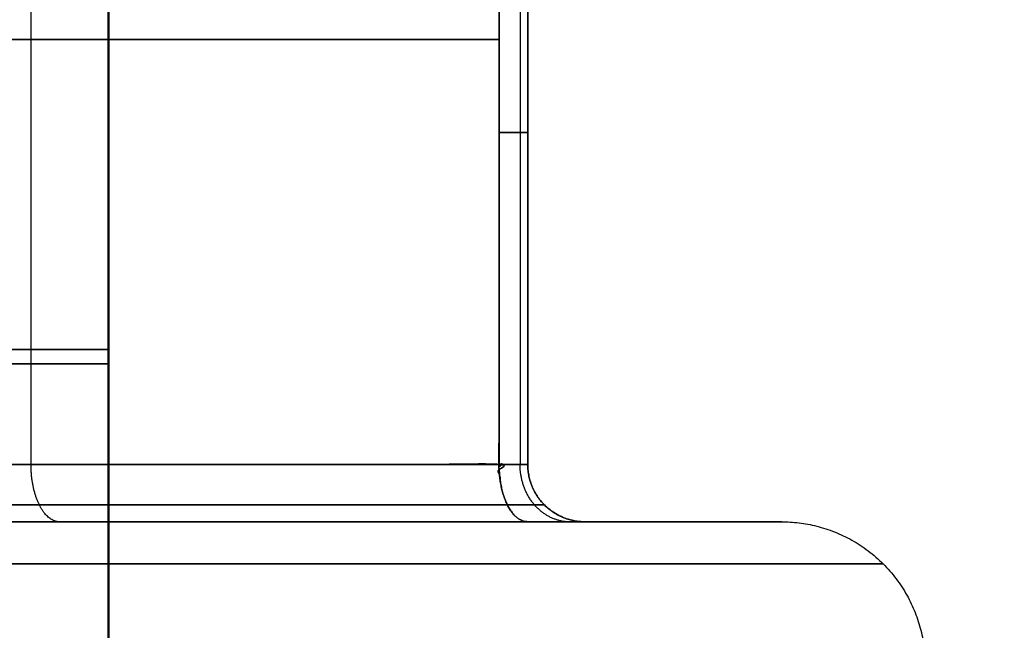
# Model space of a CAD drawing. Header units: millimetres. Extents: x -661 to 720, y -255 to 255.
# Tile 243 of 656: x -363.84 to -360.41, y -197.38 to -195.25. Entities that reach past the tile are written whole.
import ezdxf

# ---------------------------------------------------------------- set-up
doc = ezdxf.new("R2010")
doc.units = ezdxf.units.MM
doc.layers.add('Floreana 120', color=18, linetype='Continuous', true_color=0x000000)

msp = doc.modelspace()

# ---------------------------------------------------------------- linework, layer by layer
at = {"layer": 'Floreana 120', "color": 253, "true_color": 0x97aaae}
for p, q in [((-363.8007, -196.8, 824.5), (-363.8007, -194.0048, 824.5)), ((-363.8007, -196.8, 818.5), (-363.8007, -194.0048, 818.5)), ((-363.8007, -196.8, 1224.5), (-363.8007, -194.0048, 1224.5)), ((-363.8007, -196.8, 1218.5), (-363.8007, -194.0048, 1218.5)), ((-363.8007, -196.8, 424.5), (-363.8007, -194.0048, 424.5)), ((-363.8007, -196.8, 418.5), (-363.8007, -194.0048, 418.5)), ((-362.0686, -196.8, 821.5), (-362.0686, -194.0095, 821.5)), ((-362.0686, -196.8, 1221.5), (-362.0686, -194.0095, 1221.5)), ((-362.0686, -196.8, 421.5), (-362.0686, -194.0095, 421.5)), ((-365.4327, -195.3197, 825.4423), (-362.1686, -195.3197, 823.5577)), ((-362.1686, -195.3197, 819.4423), (-365.4327, -195.3197, 817.5577)), ((-365.4327, -195.3197, 1225.4423), (-362.1686, -195.3197, 1223.5577)), ((-362.1686, -195.3197, 1219.4423), (-365.4327, -195.3197, 1217.5577)), ((-365.4327, -195.3197, 425.4423), (-362.1686, -195.3197, 423.5577)), ((-362.1686, -195.3197, 419.4423), (-365.4327, -195.3197, 417.5577)), ((-362.0686, -195.3228, 819.6155), (-362.0686, -195.3228, 823.3845)), ((-362.0686, -195.3228, 1219.6155), (-362.0686, -195.3228, 1223.3845)), ((-362.0686, -195.3228, 419.6155), (-362.0686, -195.3228, 423.3845)), ((-361.8686, -197, 821.5), (-361.1827, -197, 821.5)), ((-361.8686, -197, 1221.5), (-361.1827, -197, 1221.5)), ((-361.8686, -197, 421.5), (-361.1827, -197, 421.5))]:
    msp.add_line(p, q, dxfattribs=at)
at = {"layer": 'Floreana 120', "color": 250, "true_color": 0x282421}
for points, knots in [([(-652.0296, -251, 10), (-475.5296, -251, 10), (-299.0296, -251, 10), (-294.0296, -251, 10), (-294.0296, -246, 10), (-294.0296, 0, 10), (-294.0296, 246, 10), (-294.0296, 251, 10), (-299.0296, 251, 10), (-475.5296, 251, 10), (-652.0296, 251, 10), (-657.0296, 251, 10), (-657.0296, 246, 10), (-657.0296, 0, 10), (-657.0296, -246, 10), (-657.0296, -251, 10), (-652.0296, -251, 10)], [0, 0, 0, 353, 353, 363, 363, 855, 855, 865, 865, 1218, 1218, 1228, 1228, 1720, 1720, 1730, 1730, 1730]), ([(-294.0296, 246), (-294.0296, 0), (-294.0296, -246), (-294.0296, -251), (-299.0296, -251), (-475.5296, -251), (-652.0296, -251), (-657.0296, -251), (-657.0296, -246), (-657.0296, 0), (-657.0296, 246), (-657.0296, 251), (-652.0296, 251), (-475.5296, 251), (-299.0296, 251), (-294.0296, 251), (-294.0296, 246)], [0, 0, 0, 492, 492, 502, 502, 855, 855, 865, 865, 1357, 1357, 1367, 1367, 1720, 1720, 1730, 1730, 1730])]:
    msp.add_rational_spline(points, [1, 1, 1, 0.707106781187, 1, 1, 1, 0.707106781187, 1, 1, 1, 0.707106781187, 1, 1, 1, 0.707106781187, 1], degree=2, knots=knots, dxfattribs=at)
at = {"layer": 'Floreana 120', "color": 253, "true_color": 0x97aaae}
for points in [[(-363.5296, -193.5, 1221.5), (-363.5296, -196.4, 1221.5), (-363.5296, -199.3, 1221.5)], [(-363.5296, -193.5, 821.5), (-363.5296, -196.4, 821.5), (-363.5296, -199.3, 821.5)], [(-363.5296, -193.5, 421.5), (-363.5296, -196.4, 421.5), (-363.5296, -199.3, 421.5)], [(-363.5327, -194.4, 821.5), (-363.5327, -196.45, 821.5), (-363.5327, -198.5, 821.5)], [(-363.5327, -194.4, 1221.5), (-363.5327, -196.45, 1221.5), (-363.5327, -198.5, 1221.5)], [(-363.5327, -194.4, 421.5), (-363.5327, -196.45, 421.5), (-363.5327, -198.5, 421.5)], [(-362.0954, -194.5314, 823.4845), (-362.0954, -195.6657, 823.4845), (-362.0954, -196.8, 823.4845)], [(-362.0954, -194.5314, 819.5155), (-362.0954, -195.6657, 819.5155), (-362.0954, -196.8, 819.5155)], [(-362.0954, -194.5314, 1223.4845), (-362.0954, -195.6657, 1223.4845), (-362.0954, -196.8, 1223.4845)], [(-362.0954, -194.5314, 1219.5155), (-362.0954, -195.6657, 1219.5155), (-362.0954, -196.8, 1219.5155)], [(-362.0954, -194.5314, 423.4845), (-362.0954, -195.6657, 423.4845), (-362.0954, -196.8, 423.4845)], [(-362.0954, -194.5314, 419.5155), (-362.0954, -195.6657, 419.5155), (-362.0954, -196.8, 419.5155)], [(-362.1393, -196.9414, 819.3915), (-363.7714, -196.9414, 818.4493), (-365.4034, -196.9414, 817.507)], [(-365.4034, -196.9414, 825.493), (-363.7714, -196.9414, 824.5507), (-362.1393, -196.9414, 823.6085)], [(-362.1393, -196.9414, 1219.3915), (-363.7714, -196.9414, 1218.4493), (-365.4034, -196.9414, 1217.507)], [(-365.4034, -196.9414, 1225.493), (-363.7714, -196.9414, 1224.5507), (-362.1393, -196.9414, 1223.6085)], [(-362.1393, -196.9414, 419.3915), (-363.7714, -196.9414, 418.4493), (-365.4034, -196.9414, 417.507)], [(-365.4034, -196.9414, 425.493), (-363.7714, -196.9414, 424.5507), (-362.1393, -196.9414, 423.6085)], [(-362.01, -196.9414, 823.3845), (-362.01, -196.9414, 821.5), (-362.01, -196.9414, 819.6155)], [(-362.01, -196.9414, 1223.3845), (-362.01, -196.9414, 1221.5), (-362.01, -196.9414, 1219.6155)], [(-362.01, -196.9414, 423.3845), (-362.01, -196.9414, 421.5), (-362.01, -196.9414, 419.6155)]]:
    msp.add_open_spline(points, degree=2, dxfattribs=at)
at = {"layer": 'Floreana 120', "color": 253, "true_color": 0x97aaae, "extrusion": (-0.5, 0, -0.866025)}
for points in [[(-362.1686, -194.5002, 823.5577), (-363.1612, -193.8399, 824.1308), (-364.4396, -193.8395, 824.8689), (-365.4327, -194.5002, 825.4423), (-365.4327, -195.2668, 825.4423), (-365.4327, -196.0334, 825.4423), (-365.4327, -196.8, 825.4423), (-364.3447, -196.8, 824.8141), (-363.2567, -196.8, 824.1859), (-362.1686, -196.8, 823.5577), (-362.1686, -196.0334, 823.5577), (-362.1686, -195.2668, 823.5577), (-362.1686, -194.5002, 823.5577)], [(-362.1686, -194.5002, 1223.5577), (-363.1612, -193.8399, 1224.1308), (-364.4396, -193.8395, 1224.8689), (-365.4327, -194.5002, 1225.4423), (-365.4327, -195.2668, 1225.4423), (-365.4327, -196.0334, 1225.4423), (-365.4327, -196.8, 1225.4423), (-364.3447, -196.8, 1224.8141), (-363.2567, -196.8, 1224.1859), (-362.1686, -196.8, 1223.5577), (-362.1686, -196.0334, 1223.5577), (-362.1686, -195.2668, 1223.5577), (-362.1686, -194.5002, 1223.5577)], [(-362.1686, -194.5002, 423.5577), (-363.1612, -193.8399, 424.1308), (-364.4396, -193.8395, 424.8689), (-365.4327, -194.5002, 425.4423), (-365.4327, -195.2668, 425.4423), (-365.4327, -196.0334, 425.4423), (-365.4327, -196.8, 425.4423), (-364.3447, -196.8, 424.8141), (-363.2567, -196.8, 424.1859), (-362.1686, -196.8, 423.5577), (-362.1686, -196.0334, 423.5577), (-362.1686, -195.2668, 423.5577), (-362.1686, -194.5002, 423.5577)]]:
    msp.add_open_spline(points, degree=3, knots=[0, 0, 0, 0, 4.122435, 4.122435, 4.122435, 6.422197, 6.422197, 6.422197, 10.191257, 10.191257, 10.191257, 12.49102, 12.49102, 12.49102, 12.49102], dxfattribs=at)
at = {"layer": 'Floreana 120', "color": 253, "true_color": 0x97aaae, "extrusion": (0.5, 0, -0.866025)}
for points in [[(-365.4327, -194.5002, 817.5577), (-364.4402, -193.8399, 818.1308), (-363.1618, -193.8395, 818.8689), (-362.1686, -194.5002, 819.4423), (-362.1686, -195.2668, 819.4423), (-362.1686, -196.0334, 819.4423), (-362.1686, -196.8, 819.4423), (-363.2567, -196.8, 818.8141), (-364.3447, -196.8, 818.1859), (-365.4327, -196.8, 817.5577), (-365.4327, -196.0334, 817.5577), (-365.4327, -195.2668, 817.5577), (-365.4327, -194.5002, 817.5577)], [(-365.4327, -194.5002, 1217.5577), (-364.4402, -193.8399, 1218.1308), (-363.1618, -193.8395, 1218.8689), (-362.1686, -194.5002, 1219.4423), (-362.1686, -195.2668, 1219.4423), (-362.1686, -196.0334, 1219.4423), (-362.1686, -196.8, 1219.4423), (-363.2567, -196.8, 1218.8141), (-364.3447, -196.8, 1218.1859), (-365.4327, -196.8, 1217.5577), (-365.4327, -196.0334, 1217.5577), (-365.4327, -195.2668, 1217.5577), (-365.4327, -194.5002, 1217.5577)], [(-365.4327, -194.5002, 417.5577), (-364.4402, -193.8399, 418.1308), (-363.1618, -193.8395, 418.8689), (-362.1686, -194.5002, 419.4423), (-362.1686, -195.2668, 419.4423), (-362.1686, -196.0334, 419.4423), (-362.1686, -196.8, 419.4423), (-363.2567, -196.8, 418.8141), (-364.3447, -196.8, 418.1859), (-365.4327, -196.8, 417.5577), (-365.4327, -196.0334, 417.5577), (-365.4327, -195.2668, 417.5577), (-365.4327, -194.5002, 417.5577)]]:
    msp.add_open_spline(points, degree=3, knots=[0, 0, 0, 0, 4.122435, 4.122435, 4.122435, 6.422197, 6.422197, 6.422197, 10.191257, 10.191257, 10.191257, 12.49102, 12.49102, 12.49102, 12.49102], dxfattribs=at)
at = {"layer": 'Floreana 120', "color": 253, "true_color": 0x97aaae, "extrusion": (1, 0, 0)}
for points in [[(-362.0686, -194.5002, 819.6155), (-362.0686, -193.8456, 820.7516), (-362.0686, -193.8461, 822.2493), (-362.0686, -194.5002, 823.3845), (-362.0686, -195.2668, 823.3845), (-362.0686, -196.0334, 823.3845), (-362.0686, -196.8, 823.3845), (-362.0686, -196.8, 822.1282), (-362.0686, -196.8, 820.8718), (-362.0686, -196.8, 819.6155), (-362.0686, -196.0334, 819.6155), (-362.0686, -195.2668, 819.6155), (-362.0686, -194.5002, 819.6155)], [(-362.0686, -194.5002, 1219.6155), (-362.0686, -193.8456, 1220.7516), (-362.0686, -193.8461, 1222.2493), (-362.0686, -194.5002, 1223.3845), (-362.0686, -195.2668, 1223.3845), (-362.0686, -196.0334, 1223.3845), (-362.0686, -196.8, 1223.3845), (-362.0686, -196.8, 1222.1282), (-362.0686, -196.8, 1220.8718), (-362.0686, -196.8, 1219.6155), (-362.0686, -196.0334, 1219.6155), (-362.0686, -195.2668, 1219.6155), (-362.0686, -194.5002, 1219.6155)], [(-362.0686, -194.5002, 419.6155), (-362.0686, -193.8456, 420.7516), (-362.0686, -193.8461, 422.2493), (-362.0686, -194.5002, 423.3845), (-362.0686, -195.2668, 423.3845), (-362.0686, -196.0334, 423.3845), (-362.0686, -196.8, 423.3845), (-362.0686, -196.8, 422.1282), (-362.0686, -196.8, 420.8718), (-362.0686, -196.8, 419.6155), (-362.0686, -196.0334, 419.6155), (-362.0686, -195.2668, 419.6155), (-362.0686, -194.5002, 419.6155)]]:
    msp.add_open_spline(points, degree=3, knots=[0, 0, 0, 0, 4.119124, 4.119124, 4.119124, 6.418886, 6.418886, 6.418886, 10.187946, 10.187946, 10.187946, 12.487708, 12.487708, 12.487708, 12.487708], dxfattribs=at)
at = {"layer": 'Floreana 120', "color": 253, "true_color": 0x97aaae}
for points, weights, degree, knots in [([(-362.0686, -196.8, 823.3845), (-362.0686, -196.0334, 823.3845), (-362.0686, -195.2668, 823.3845), (-362.0686, -194.5002, 823.3845), (-362.0686, -194.5088, 823.3995), (-362.0703, -194.5163, 823.4153), (-362.0742, -194.5218, 823.4312), (-362.078, -194.5272, 823.4473), (-362.0842, -194.5307, 823.464), (-362.0925, -194.5313, 823.4793), (-362.0999, -194.5318, 823.493), (-362.109, -194.5302, 823.506), (-362.119, -194.5266, 823.5173), (-362.1286, -194.5232, 823.5281), (-362.1392, -194.5181, 823.5376), (-362.15, -194.5118, 823.5456), (-362.1561, -194.5083, 823.5501), (-362.1624, -194.5044, 823.5541), (-362.1686, -194.5002, 823.5577), (-362.1686, -195.2668, 823.5577), (-362.1686, -196.0334, 823.5577), (-362.1686, -196.8, 823.5577), (-362.1052, -196.8, 823.5211), (-362.0686, -196.8, 823.4577), (-362.0686, -196.8, 823.3845)], [1, 1, 1, 1, 1, 1, 1, 1, 1, 1, 1, 1, 1, 1, 1, 1, 1, 1, 1, 1, 1, 1, 0.910683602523, 0.910683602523, 1], 3, [0, 0, 0, 0, 2.299762, 2.299762, 2.299762, 2.351864, 2.351864, 2.351864, 2.404828, 2.404828, 2.404828, 2.451848, 2.451848, 2.451848, 2.496679, 2.496679, 2.496679, 2.521744, 2.521744, 2.521744, 4.821506, 4.821506, 4.821506, 5.041121, 5.041121, 5.041121, 5.041121]), ([(-362.0686, -196.8, 1223.3845), (-362.0686, -196.0334, 1223.3845), (-362.0686, -195.2668, 1223.3845), (-362.0686, -194.5002, 1223.3845), (-362.0686, -194.5088, 1223.3995), (-362.0703, -194.5163, 1223.4153), (-362.0742, -194.5218, 1223.4312), (-362.078, -194.5272, 1223.4473), (-362.0842, -194.5307, 1223.464), (-362.0925, -194.5313, 1223.4793), (-362.0999, -194.5318, 1223.493), (-362.109, -194.5302, 1223.506), (-362.119, -194.5266, 1223.5173), (-362.1286, -194.5232, 1223.5281), (-362.1392, -194.5181, 1223.5376), (-362.15, -194.5118, 1223.5456), (-362.1561, -194.5083, 1223.5501), (-362.1624, -194.5044, 1223.5541), (-362.1686, -194.5002, 1223.5577), (-362.1686, -195.2668, 1223.5577), (-362.1686, -196.0334, 1223.5577), (-362.1686, -196.8, 1223.5577), (-362.1052, -196.8, 1223.5211), (-362.0686, -196.8, 1223.4577), (-362.0686, -196.8, 1223.3845)], [1, 1, 1, 1, 1, 1, 1, 1, 1, 1, 1, 1, 1, 1, 1, 1, 1, 1, 1, 1, 1, 1, 0.910683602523, 0.910683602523, 1], 3, [0, 0, 0, 0, 2.299762, 2.299762, 2.299762, 2.351864, 2.351864, 2.351864, 2.404828, 2.404828, 2.404828, 2.451848, 2.451848, 2.451848, 2.496679, 2.496679, 2.496679, 2.521744, 2.521744, 2.521744, 4.821506, 4.821506, 4.821506, 5.041121, 5.041121, 5.041121, 5.041121]), ([(-362.0686, -196.8, 423.3845), (-362.0686, -196.0334, 423.3845), (-362.0686, -195.2668, 423.3845), (-362.0686, -194.5002, 423.3845), (-362.0686, -194.5088, 423.3995), (-362.0703, -194.5163, 423.4153), (-362.0742, -194.5218, 423.4312), (-362.078, -194.5272, 423.4473), (-362.0842, -194.5307, 423.464), (-362.0925, -194.5313, 423.4793), (-362.0999, -194.5318, 423.493), (-362.109, -194.5302, 423.506), (-362.119, -194.5266, 423.5173), (-362.1286, -194.5232, 423.5281), (-362.1392, -194.5181, 423.5376), (-362.15, -194.5118, 423.5456), (-362.1561, -194.5083, 423.5501), (-362.1624, -194.5044, 423.5541), (-362.1686, -194.5002, 423.5577), (-362.1686, -195.2668, 423.5577), (-362.1686, -196.0334, 423.5577), (-362.1686, -196.8, 423.5577), (-362.1052, -196.8, 423.5211), (-362.0686, -196.8, 423.4577), (-362.0686, -196.8, 423.3845)], [1, 1, 1, 1, 1, 1, 1, 1, 1, 1, 1, 1, 1, 1, 1, 1, 1, 1, 1, 1, 1, 1, 0.910683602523, 0.910683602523, 1], 3, [0, 0, 0, 0, 2.299762, 2.299762, 2.299762, 2.351864, 2.351864, 2.351864, 2.404828, 2.404828, 2.404828, 2.451848, 2.451848, 2.451848, 2.496679, 2.496679, 2.496679, 2.521744, 2.521744, 2.521744, 4.821506, 4.821506, 4.821506, 5.041121, 5.041121, 5.041121, 5.041121]), ([(-362.1686, -196.8, 819.4423), (-362.1686, -196.0334, 819.4423), (-362.1686, -195.2668, 819.4423), (-362.1686, -194.5002, 819.4423), (-362.1557, -194.5088, 819.4497), (-362.1428, -194.5163, 819.4591), (-362.131, -194.5217, 819.4704), (-362.1189, -194.5272, 819.4818), (-362.1077, -194.5307, 819.4955), (-362.0985, -194.5313, 819.5103), (-362.0903, -194.5318, 819.5235), (-362.0836, -194.5302, 819.5379), (-362.0789, -194.5266, 819.5523), (-362.0743, -194.5232, 819.566), (-362.0713, -194.5181, 819.5799), (-362.0699, -194.5118, 819.5933), (-362.069, -194.5083, 819.6008), (-362.0686, -194.5044, 819.6082), (-362.0686, -194.5002, 819.6155), (-362.0686, -195.2668, 819.6155), (-362.0686, -196.0334, 819.6155), (-362.0686, -196.8, 819.6155), (-362.0686, -196.8, 819.5423), (-362.1052, -196.8, 819.4789), (-362.1686, -196.8, 819.4423)], [1, 1, 1, 1, 1, 1, 1, 1, 1, 1, 1, 1, 1, 1, 1, 1, 1, 1, 1, 1, 1, 1, 0.910683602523, 0.910683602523, 1], 3, [0, 0, 0, 0, 2.299762, 2.299762, 2.299762, 2.351836, 2.351836, 2.351836, 2.404808, 2.404808, 2.404808, 2.451832, 2.451832, 2.451832, 2.496662, 2.496662, 2.496662, 2.521744, 2.521744, 2.521744, 4.821506, 4.821506, 4.821506, 5.041121, 5.041121, 5.041121, 5.041121]), ([(-362.1686, -196.8, 1219.4423), (-362.1686, -196.0334, 1219.4423), (-362.1686, -195.2668, 1219.4423), (-362.1686, -194.5002, 1219.4423), (-362.1557, -194.5088, 1219.4497), (-362.1428, -194.5163, 1219.4591), (-362.131, -194.5217, 1219.4704), (-362.1189, -194.5272, 1219.4818), (-362.1077, -194.5307, 1219.4955), (-362.0985, -194.5313, 1219.5103), (-362.0903, -194.5318, 1219.5235), (-362.0836, -194.5302, 1219.5379), (-362.0789, -194.5266, 1219.5523), (-362.0743, -194.5232, 1219.566), (-362.0713, -194.5181, 1219.5799), (-362.0699, -194.5118, 1219.5933), (-362.069, -194.5083, 1219.6008), (-362.0686, -194.5044, 1219.6082), (-362.0686, -194.5002, 1219.6155), (-362.0686, -195.2668, 1219.6155), (-362.0686, -196.0334, 1219.6155), (-362.0686, -196.8, 1219.6155), (-362.0686, -196.8, 1219.5423), (-362.1052, -196.8, 1219.4789), (-362.1686, -196.8, 1219.4423)], [1, 1, 1, 1, 1, 1, 1, 1, 1, 1, 1, 1, 1, 1, 1, 1, 1, 1, 1, 1, 1, 1, 0.910683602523, 0.910683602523, 1], 3, [0, 0, 0, 0, 2.299762, 2.299762, 2.299762, 2.351836, 2.351836, 2.351836, 2.404808, 2.404808, 2.404808, 2.451832, 2.451832, 2.451832, 2.496662, 2.496662, 2.496662, 2.521744, 2.521744, 2.521744, 4.821506, 4.821506, 4.821506, 5.041121, 5.041121, 5.041121, 5.041121]), ([(-362.1686, -196.8, 419.4423), (-362.1686, -196.0334, 419.4423), (-362.1686, -195.2668, 419.4423), (-362.1686, -194.5002, 419.4423), (-362.1557, -194.5088, 419.4497), (-362.1428, -194.5163, 419.4591), (-362.131, -194.5217, 419.4704), (-362.1189, -194.5272, 419.4818), (-362.1077, -194.5307, 419.4955), (-362.0985, -194.5313, 419.5103), (-362.0903, -194.5318, 419.5235), (-362.0836, -194.5302, 419.5379), (-362.0789, -194.5266, 419.5523), (-362.0743, -194.5232, 419.566), (-362.0713, -194.5181, 419.5799), (-362.0699, -194.5118, 419.5933), (-362.069, -194.5083, 419.6008), (-362.0686, -194.5044, 419.6082), (-362.0686, -194.5002, 419.6155), (-362.0686, -195.2668, 419.6155), (-362.0686, -196.0334, 419.6155), (-362.0686, -196.8, 419.6155), (-362.0686, -196.8, 419.5423), (-362.1052, -196.8, 419.4789), (-362.1686, -196.8, 419.4423)], [1, 1, 1, 1, 1, 1, 1, 1, 1, 1, 1, 1, 1, 1, 1, 1, 1, 1, 1, 1, 1, 1, 0.910683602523, 0.910683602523, 1], 3, [0, 0, 0, 0, 2.299762, 2.299762, 2.299762, 2.351836, 2.351836, 2.351836, 2.404808, 2.404808, 2.404808, 2.451832, 2.451832, 2.451832, 2.496662, 2.496662, 2.496662, 2.521744, 2.521744, 2.521744, 4.821506, 4.821506, 4.821506, 5.041121, 5.041121, 5.041121, 5.041121]), ([(-365.3327, -197, 817.3845), (-365.4327, -197, 817.5577), (-365.4327, -196.8, 817.5577), (-363.8007, -196.8, 818.5), (-362.1686, -196.8, 819.4423), (-362.1686, -197, 819.4423), (-362.0686, -197, 819.2691), (-363.7007, -197, 818.3268), (-365.3327, -197, 817.3845)], [1, 0.707106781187, 1, 1, 1, 0.707106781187, 1, 1, 1], 2, [0, 0, 0, 0.4, 0.4, 4.16906, 4.16906, 4.56906, 4.56906, 8.33812, 8.33812, 8.33812]), ([(-365.3327, -197, 1217.3845), (-365.4327, -197, 1217.5577), (-365.4327, -196.8, 1217.5577), (-363.8007, -196.8, 1218.5), (-362.1686, -196.8, 1219.4423), (-362.1686, -197, 1219.4423), (-362.0686, -197, 1219.2691), (-363.7007, -197, 1218.3268), (-365.3327, -197, 1217.3845)], [1, 0.707106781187, 1, 1, 1, 0.707106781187, 1, 1, 1], 2, [0, 0, 0, 0.4, 0.4, 4.16906, 4.16906, 4.56906, 4.56906, 8.33812, 8.33812, 8.33812]), ([(-365.3327, -197, 417.3845), (-365.4327, -197, 417.5577), (-365.4327, -196.8, 417.5577), (-363.8007, -196.8, 418.5), (-362.1686, -196.8, 419.4423), (-362.1686, -197, 419.4423), (-362.0686, -197, 419.2691), (-363.7007, -197, 418.3268), (-365.3327, -197, 417.3845)], [1, 0.707106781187, 1, 1, 1, 0.707106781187, 1, 1, 1], 2, [0, 0, 0, 0.4, 0.4, 4.16906, 4.16906, 4.56906, 4.56906, 8.33812, 8.33812, 8.33812]), ([(-365.4327, -196.8, 825.4423), (-365.4327, -197, 825.4423), (-365.3327, -197, 825.6155), (-363.7007, -197, 824.6732), (-362.0686, -197, 823.7309), (-362.1686, -197, 823.5577), (-362.1686, -196.8, 823.5577), (-363.8007, -196.8, 824.5), (-365.4327, -196.8, 825.4423)], [1, 0.707106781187, 1, 1, 1, 0.707106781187, 1, 1, 1], 2, [0, 0, 0, 0.4, 0.4, 4.16906, 4.16906, 4.56906, 4.56906, 8.33812, 8.33812, 8.33812]), ([(-365.4327, -196.8, 1225.4423), (-365.4327, -197, 1225.4423), (-365.3327, -197, 1225.6155), (-363.7007, -197, 1224.6732), (-362.0686, -197, 1223.7309), (-362.1686, -197, 1223.5577), (-362.1686, -196.8, 1223.5577), (-363.8007, -196.8, 1224.5), (-365.4327, -196.8, 1225.4423)], [1, 0.707106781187, 1, 1, 1, 0.707106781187, 1, 1, 1], 2, [0, 0, 0, 0.4, 0.4, 4.16906, 4.16906, 4.56906, 4.56906, 8.33812, 8.33812, 8.33812]), ([(-365.4327, -196.8, 425.4423), (-365.4327, -197, 425.4423), (-365.3327, -197, 425.6155), (-363.7007, -197, 424.6732), (-362.0686, -197, 423.7309), (-362.1686, -197, 423.5577), (-362.1686, -196.8, 423.5577), (-363.8007, -196.8, 424.5), (-365.4327, -196.8, 425.4423)], [1, 0.707106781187, 1, 1, 1, 0.707106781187, 1, 1, 1], 2, [0, 0, 0, 0.4, 0.4, 4.16906, 4.16906, 4.56906, 4.56906, 8.33812, 8.33812, 8.33812]), ([(-362.0686, -197, 819.2691), (-362.1686, -197, 819.4423), (-362.1686, -196.8, 819.4423), (-362.0686, -196.8, 819.5), (-362.0686, -196.8, 819.6155), (-362.0686, -197, 819.6155), (-361.8686, -197, 819.6155), (-361.8686, -197, 819.3845), (-362.0686, -197, 819.2691)], [1, 0.707106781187, 1, 0.866025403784, 1, 0.707106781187, 1, 0.866025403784, 1], 2, [0, 0, 0, 0.4, 0.4, 0.63094, 0.63094, 1.03094, 1.03094, 1.49282, 1.49282, 1.49282]), ([(-362.0686, -197, 823.7309), (-361.8686, -197, 823.6155), (-361.8686, -197, 823.3845), (-362.0686, -197, 823.3845), (-362.0686, -196.8, 823.3845), (-362.0686, -196.8, 823.5), (-362.1686, -196.8, 823.5577), (-362.1686, -197, 823.5577), (-362.0686, -197, 823.7309)], [1, 0.866025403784, 1, 0.707106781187, 1, 0.866025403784, 1, 0.707106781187, 1], 2, [0, 0, 0, 0.46188, 0.46188, 0.86188, 0.86188, 1.09282, 1.09282, 1.49282, 1.49282, 1.49282]), ([(-362.0686, -197, 1219.2691), (-362.1686, -197, 1219.4423), (-362.1686, -196.8, 1219.4423), (-362.0686, -196.8, 1219.5), (-362.0686, -196.8, 1219.6155), (-362.0686, -197, 1219.6155), (-361.8686, -197, 1219.6155), (-361.8686, -197, 1219.3845), (-362.0686, -197, 1219.2691)], [1, 0.707106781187, 1, 0.866025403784, 1, 0.707106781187, 1, 0.866025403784, 1], 2, [0, 0, 0, 0.4, 0.4, 0.63094, 0.63094, 1.03094, 1.03094, 1.49282, 1.49282, 1.49282]), ([(-362.0686, -197, 1223.7309), (-361.8686, -197, 1223.6155), (-361.8686, -197, 1223.3845), (-362.0686, -197, 1223.3845), (-362.0686, -196.8, 1223.3845), (-362.0686, -196.8, 1223.5), (-362.1686, -196.8, 1223.5577), (-362.1686, -197, 1223.5577), (-362.0686, -197, 1223.7309)], [1, 0.866025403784, 1, 0.707106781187, 1, 0.866025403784, 1, 0.707106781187, 1], 2, [0, 0, 0, 0.46188, 0.46188, 0.86188, 0.86188, 1.09282, 1.09282, 1.49282, 1.49282, 1.49282]), ([(-362.0686, -197, 419.2691), (-362.1686, -197, 419.4423), (-362.1686, -196.8, 419.4423), (-362.0686, -196.8, 419.5), (-362.0686, -196.8, 419.6155), (-362.0686, -197, 419.6155), (-361.8686, -197, 419.6155), (-361.8686, -197, 419.3845), (-362.0686, -197, 419.2691)], [1, 0.707106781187, 1, 0.866025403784, 1, 0.707106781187, 1, 0.866025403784, 1], 2, [0, 0, 0, 0.4, 0.4, 0.63094, 0.63094, 1.03094, 1.03094, 1.49282, 1.49282, 1.49282]), ([(-362.0686, -197, 423.7309), (-361.8686, -197, 423.6155), (-361.8686, -197, 423.3845), (-362.0686, -197, 423.3845), (-362.0686, -196.8, 423.3845), (-362.0686, -196.8, 423.5), (-362.1686, -196.8, 423.5577), (-362.1686, -197, 423.5577), (-362.0686, -197, 423.7309)], [1, 0.866025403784, 1, 0.707106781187, 1, 0.866025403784, 1, 0.707106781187, 1], 2, [0, 0, 0, 0.46188, 0.46188, 0.86188, 0.86188, 1.09282, 1.09282, 1.49282, 1.49282, 1.49282]), ([(-361.8686, -197, 819.6155), (-362.0686, -197, 819.6155), (-362.0686, -196.8, 819.6155), (-362.0686, -196.8, 821.5), (-362.0686, -196.8, 823.3845), (-362.0686, -197, 823.3845), (-361.8686, -197, 823.3845), (-361.8686, -197, 821.5), (-361.8686, -197, 819.6155)], [1, 0.707106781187, 1, 1, 1, 0.707106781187, 1, 1, 1], 2, [0, 0, 0, 0.4, 0.4, 4.16906, 4.16906, 4.56906, 4.56906, 8.33812, 8.33812, 8.33812]), ([(-361.8686, -197, 1219.6155), (-362.0686, -197, 1219.6155), (-362.0686, -196.8, 1219.6155), (-362.0686, -196.8, 1221.5), (-362.0686, -196.8, 1223.3845), (-362.0686, -197, 1223.3845), (-361.8686, -197, 1223.3845), (-361.8686, -197, 1221.5), (-361.8686, -197, 1219.6155)], [1, 0.707106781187, 1, 1, 1, 0.707106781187, 1, 1, 1], 2, [0, 0, 0, 0.4, 0.4, 4.16906, 4.16906, 4.56906, 4.56906, 8.33812, 8.33812, 8.33812]), ([(-361.8686, -197, 419.6155), (-362.0686, -197, 419.6155), (-362.0686, -196.8, 419.6155), (-362.0686, -196.8, 421.5), (-362.0686, -196.8, 423.3845), (-362.0686, -197, 423.3845), (-361.8686, -197, 423.3845), (-361.8686, -197, 421.5), (-361.8686, -197, 419.6155)], [1, 0.707106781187, 1, 1, 1, 0.707106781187, 1, 1, 1], 2, [0, 0, 0, 0.4, 0.4, 4.16906, 4.16906, 4.56906, 4.56906, 8.33812, 8.33812, 8.33812])]:
    msp.add_rational_spline(points, weights, degree=degree, knots=knots, dxfattribs=at)
at = {"layer": 'Floreana 120', "color": 253, "true_color": 0x97aaae, "extrusion": (-9.9476e-13, 1, -1.72297e-12)}
msp.add_rational_spline([(-362.0686, -195.6432, 823.3845), (-362.0686, -195.6432, 823.4577), (-362.1052, -195.6432, 823.5211), (-362.1686, -195.6432, 823.5577)], [1, 0.910683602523, 0.910683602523, 1], degree=3, dxfattribs=at)
at = {"layer": 'Floreana 120', "color": 253, "true_color": 0x97aaae, "extrusion": (2.40564e-12, 1, -1.55299e-12)}
for points in [[(-362.1686, -195.6432, 819.4423), (-362.1052, -195.6432, 819.4789), (-362.0686, -195.6432, 819.5423), (-362.0686, -195.6432, 819.6155)], [(-362.1686, -195.6432, 419.4423), (-362.1052, -195.6432, 419.4789), (-362.0686, -195.6432, 419.5423), (-362.0686, -195.6432, 419.6155)]]:
    msp.add_rational_spline(points, [1, 0.910683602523, 0.910683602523, 1], degree=3, dxfattribs=at)
at = {"layer": 'Floreana 120', "color": 253, "true_color": 0x97aaae, "extrusion": (-8.52651e-13, 1, -2.64832e-24)}
msp.add_rational_spline([(-362.0686, -195.6432, 1223.3845), (-362.0686, -195.6432, 1223.4577), (-362.1052, -195.6432, 1223.5211), (-362.1686, -195.6432, 1223.5577)], [1, 0.910683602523, 0.910683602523, 0.999999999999], degree=3, dxfattribs=at)
at = {"layer": 'Floreana 120', "color": 253, "true_color": 0x97aaae, "extrusion": (2.01739e-12, 1, -1.16474e-12)}
msp.add_rational_spline([(-362.1686, -195.6432, 1219.4423), (-362.1052, -195.6432, 1219.4789), (-362.0686, -195.6432, 1219.5423), (-362.0686, -195.6432, 1219.6155)], [1, 0.910683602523, 0.910683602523, 1], degree=3, dxfattribs=at)
at = {"layer": 'Floreana 120', "color": 253, "true_color": 0x97aaae, "extrusion": (-5.68434e-13, 1, -9.84557e-13)}
msp.add_rational_spline([(-362.0686, -195.6432, 423.3845), (-362.0686, -195.6432, 423.4577), (-362.1052, -195.6432, 423.5211), (-362.1686, -195.6432, 423.5577)], [1, 0.910683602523, 0.910683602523, 1], degree=3, dxfattribs=at)
at = {"layer": 'Floreana 120', "color": 253, "true_color": 0x97aaae, "extrusion": (0, 1, 2.84217e-14)}
msp.add_rational_spline([(-367.5296, -196.4, 1221.5), (-367.5296, -196.4, 1217.5), (-363.5296, -196.4, 1217.5), (-363.5296, -196.4, 1221.5)], [1, 0.333333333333, 0.333333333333, 1], degree=3, dxfattribs=at)
at = {"layer": 'Floreana 120', "color": 253, "true_color": 0x97aaae, "extrusion": (0, -1, 3.55271e-14)}
msp.add_rational_spline([(-363.5296, -196.4, 1221.5), (-363.5296, -196.4, 1225.5), (-367.5296, -196.4, 1225.5), (-367.5296, -196.4, 1221.5)], [1, 0.333333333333, 0.333333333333, 1], degree=3, dxfattribs=at)
at = {"layer": 'Floreana 120', "color": 253, "true_color": 0x97aaae, "extrusion": (-7.10543e-15, 1, 2.84217e-14)}
msp.add_rational_spline([(-367.5296, -196.4, 821.5), (-367.5296, -196.4, 817.5), (-363.5296, -196.4, 817.5), (-363.5296, -196.4, 821.5)], [1, 0.333333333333, 0.333333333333, 1], degree=3, dxfattribs=at)
at = {"layer": 'Floreana 120', "color": 253, "true_color": 0x97aaae, "extrusion": (7.10543e-15, 1, 7.10543e-15)}
msp.add_rational_spline([(-363.5296, -196.4, 821.5), (-363.5296, -196.4, 825.5), (-367.5296, -196.4, 825.5), (-367.5296, -196.4, 821.5)], [1, 0.333333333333, 0.333333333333, 1], degree=3, dxfattribs=at)
at = {"layer": 'Floreana 120', "color": 253, "true_color": 0x97aaae, "extrusion": (7.10543e-15, 1, -2.01948e-28)}
msp.add_rational_spline([(-367.5296, -196.4, 421.5), (-367.5296, -196.4, 417.5), (-363.5296, -196.4, 417.5), (-363.5296, -196.4, 421.5)], [1, 0.333333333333, 0.333333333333, 1], degree=3, dxfattribs=at)
at = {"layer": 'Floreana 120', "color": 253, "true_color": 0x97aaae, "extrusion": (0, -1, 0)}
msp.add_rational_spline([(-363.5296, -196.4, 421.5), (-363.5296, -196.4, 425.5), (-367.5296, -196.4, 425.5), (-367.5296, -196.4, 421.5)], [1, 0.333333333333, 0.333333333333, 1], degree=3, dxfattribs=at)
at = {"layer": 'Floreana 120', "color": 253, "true_color": 0x97aaae, "extrusion": (-2.13163e-14, 1, 7.10543e-15)}
msp.add_rational_spline([(-365.5327, -196.45, 819.5), (-361.5327, -196.45, 819.5), (-361.5327, -196.45, 823.5), (-365.5327, -196.45, 823.5)], [1, 0.333333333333, 0.333333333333, 1], degree=3, dxfattribs=at)
at = {"layer": 'Floreana 120', "color": 253, "true_color": 0x97aaae, "extrusion": (-2.84217e-14, 1, 7.10543e-15)}
msp.add_rational_spline([(-365.5327, -196.45, 1219.5), (-361.5327, -196.45, 1219.5), (-361.5327, -196.45, 1223.5), (-365.5327, -196.45, 1223.5)], [1, 0.333333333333, 0.333333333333, 1], degree=3, dxfattribs=at)
at = {"layer": 'Floreana 120', "color": 253, "true_color": 0x97aaae, "extrusion": (-2.13163e-14, 1, 2.13163e-14)}
msp.add_rational_spline([(-365.5327, -196.45, 419.5), (-361.5327, -196.45, 419.5), (-361.5327, -196.45, 423.5), (-365.5327, -196.45, 423.5)], [1, 0.333333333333, 0.333333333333, 1], degree=3, dxfattribs=at)
at = {"layer": 'Floreana 120', "color": 253, "true_color": 0x97aaae, "extrusion": (0.866025, 2.10094e-12, 0.5)}
msp.add_rational_spline([(-363.7007, -197, 818.3268), (-363.7593, -197, 818.4283), (-363.8007, -196.9172, 818.5), (-363.8007, -196.8, 818.5)], [1, 0.804737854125, 0.804737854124, 0.999999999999], degree=3, dxfattribs=at)
at = {"layer": 'Floreana 120', "color": 253, "true_color": 0x97aaae, "extrusion": (-0.866025, 2.84616e-12, 0.5)}
msp.add_rational_spline([(-363.7007, -197, 824.6732), (-363.7593, -197, 824.5717), (-363.8007, -196.9172, 824.5), (-363.8007, -196.8, 824.5)], [0.999999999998, 0.804737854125, 0.804737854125, 0.999999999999], degree=3, dxfattribs=at)
at = {"layer": 'Floreana 120', "color": 253, "true_color": 0x97aaae, "extrusion": (0.866025, -4.20217e-13, 0.5)}
msp.add_rational_spline([(-363.7007, -197, 1218.3268), (-363.7593, -197, 1218.4283), (-363.8007, -196.9172, 1218.5), (-363.8007, -196.8, 1218.5)], [1, 0.804737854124, 0.804737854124, 1], degree=3, dxfattribs=at)
at = {"layer": 'Floreana 120', "color": 253, "true_color": 0x97aaae, "extrusion": (-0.866025, -1.46158e-12, 0.5)}
msp.add_rational_spline([(-363.7007, -197, 1224.6732), (-363.7593, -197, 1224.5717), (-363.8007, -196.9172, 1224.5), (-363.8007, -196.8, 1224.5)], [0.999999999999, 0.804737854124, 0.804737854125, 1], degree=3, dxfattribs=at)
at = {"layer": 'Floreana 120', "color": 253, "true_color": 0x97aaae, "extrusion": (-0.866025, 5.63065e-13, -0.5)}
msp.add_rational_spline([(-363.7007, -197, 418.3268), (-363.7593, -197, 418.4283), (-363.8007, -196.9172, 418.5), (-363.8007, -196.8, 418.5)], [1, 0.804737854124, 0.804737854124, 1], degree=3, dxfattribs=at)
at = {"layer": 'Floreana 120', "color": 253, "true_color": 0x97aaae, "extrusion": (-0.866025, 2.49976e-12, 0.5)}
msp.add_rational_spline([(-363.7007, -197, 424.6732), (-363.7593, -197, 424.5717), (-363.8007, -196.9172, 424.5), (-363.8007, -196.8, 424.5)], [0.999999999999, 0.804737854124, 0.804737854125, 1], degree=3, dxfattribs=at)
at = {"layer": 'Floreana 120', "color": 253, "true_color": 0x97aaae, "extrusion": (-0.5, 2.40873e-12, -0.866025)}
msp.add_rational_spline([(-361.9222, -197, 819.4155), (-362.0237, -197, 819.474), (-362.0954, -196.9172, 819.5155), (-362.0954, -196.8, 819.5155)], [0.892499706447, 0.718228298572, 0.718228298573, 0.892499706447], degree=3, dxfattribs=at)
at = {"layer": 'Floreana 120', "color": 253, "true_color": 0x97aaae, "extrusion": (-0.5, 8.45764e-13, 0.866025)}
msp.add_rational_spline([(-361.9222, -197, 823.5845), (-362.0237, -197, 823.526), (-362.0954, -196.9172, 823.4845), (-362.0954, -196.8, 823.4845)], [0.892499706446, 0.718228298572, 0.718228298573, 0.892499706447], degree=3, dxfattribs=at)
at = {"layer": 'Floreana 120', "color": 253, "true_color": 0x97aaae, "extrusion": (-0.5, -1.01392e-11, -0.866025)}
msp.add_rational_spline([(-361.9222, -197, 1219.4155), (-362.0237, -197, 1219.474), (-362.0954, -196.9172, 1219.5155), (-362.0954, -196.8, 1219.5155)], [0.892499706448, 0.718228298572, 0.718228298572, 0.892499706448], degree=3, dxfattribs=at)
at = {"layer": 'Floreana 120', "color": 253, "true_color": 0x97aaae, "extrusion": (-0.5, 9.2424e-12, 0.866025)}
msp.add_rational_spline([(-361.9222, -197, 1223.5845), (-362.0237, -197, 1223.526), (-362.0954, -196.9172, 1223.4845), (-362.0954, -196.8, 1223.4845)], [0.89249970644, 0.718228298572, 0.718228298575, 0.892499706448], degree=3, dxfattribs=at)
at = {"layer": 'Floreana 120', "color": 253, "true_color": 0x97aaae, "extrusion": (-0.5, 5.66989e-13, -0.866025)}
msp.add_rational_spline([(-361.9222, -197, 419.4155), (-362.0237, -197, 419.474), (-362.0954, -196.9172, 419.5155), (-362.0954, -196.8, 419.5155)], [0.892499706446, 0.718228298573, 0.718228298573, 0.892499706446], degree=3, dxfattribs=at)
at = {"layer": 'Floreana 120', "color": 253, "true_color": 0x97aaae, "extrusion": (-0.5, -6.50018e-14, 0.866025)}
msp.add_rational_spline([(-361.9222, -197, 423.5845), (-362.0237, -197, 423.526), (-362.0954, -196.9172, 423.4845), (-362.0954, -196.8, 423.4845)], [0.892499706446, 0.718228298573, 0.718228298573, 0.892499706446], degree=3, dxfattribs=at)
at = {"layer": 'Floreana 120', "color": 253, "true_color": 0x97aaae}
for points, weights in [([(-361.8686, -197, 821.5), (-361.9858, -197, 821.5), (-362.0686, -196.9172, 821.5), (-362.0686, -196.8, 821.5)], [1, 0.804737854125, 0.804737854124, 0.999999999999]), ([(-361.8686, -197, 1221.5), (-361.9858, -197, 1221.5), (-362.0686, -196.9172, 1221.5), (-362.0686, -196.8, 1221.5)], [0.999999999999, 0.804737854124, 0.804737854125, 1]), ([(-361.8686, -197, 421.5), (-361.9858, -197, 421.5), (-362.0686, -196.9172, 421.5), (-362.0686, -196.8, 421.5)], [1, 0.804737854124, 0.804737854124, 1]), ([(-361.1827, -197, 821.5), (-360.8898, -197, 821.5), (-360.6827, -197.2071, 821.5), (-360.6827, -197.5, 821.5)], [0.478289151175, 0.384897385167, 0.384897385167, 0.478289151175]), ([(-361.1827, -197, 1221.5), (-360.8898, -197, 1221.5), (-360.6827, -197.2071, 1221.5), (-360.6827, -197.5, 1221.5)], [0.478289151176, 0.384897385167, 0.384897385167, 0.478289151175]), ([(-361.1827, -197, 421.5), (-360.8898, -197, 421.5), (-360.6827, -197.2071, 421.5), (-360.6827, -197.5, 421.5)], [0.478289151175, 0.384897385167, 0.384897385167, 0.478289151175])]:
    msp.add_rational_spline(points, weights, degree=3, dxfattribs=at)
at = {"layer": 'Floreana 120', "color": 253, "true_color": 0x97aaae, "extrusion": (-1.86067e-12, 1, 8.20418e-13)}
msp.add_rational_spline([(-362.01, -196.9414, 819.6155), (-362.01, -196.9414, 819.5208), (-362.0574, -196.9414, 819.4389), (-362.1393, -196.9414, 819.3915)], [0.816490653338, 0.743564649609, 0.743564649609, 0.816490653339], degree=3, dxfattribs=at)
at = {"layer": 'Floreana 120', "color": 253, "true_color": 0x97aaae, "extrusion": (1.56037e-12, 1, 9.00881e-13)}
msp.add_rational_spline([(-362.1393, -196.9414, 823.6085), (-362.0574, -196.9414, 823.5611), (-362.01, -196.9414, 823.4792), (-362.01, -196.9414, 823.3845)], [0.816490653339, 0.743564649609, 0.743564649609, 0.816490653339], degree=3, dxfattribs=at)
at = {"layer": 'Floreana 120', "color": 253, "true_color": 0x97aaae, "extrusion": (-2.78734e-13, 1, -6.00588e-13)}
msp.add_rational_spline([(-362.01, -196.9414, 1219.6155), (-362.01, -196.9414, 1219.5208), (-362.0574, -196.9414, 1219.4389), (-362.1393, -196.9414, 1219.3915)], [0.816490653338, 0.743564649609, 0.743564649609, 0.816490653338], degree=3, dxfattribs=at)
at = {"layer": 'Floreana 120', "color": 253, "true_color": 0x97aaae, "extrusion": (6.59491e-13, 1, 1.98041e-24)}
msp.add_rational_spline([(-362.1393, -196.9414, 1223.6085), (-362.0574, -196.9414, 1223.5611), (-362.01, -196.9414, 1223.4792), (-362.01, -196.9414, 1223.3845)], [0.816490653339, 0.743564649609, 0.743564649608, 0.816490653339], degree=3, dxfattribs=at)
at = {"layer": 'Floreana 120', "color": 253, "true_color": 0x97aaae, "extrusion": (1.31898e-12, 1, 7.92164e-25)}
msp.add_rational_spline([(-362.01, -196.9414, 419.6155), (-362.01, -196.9414, 419.5208), (-362.0574, -196.9414, 419.4389), (-362.1393, -196.9414, 419.3915)], [0.816490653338, 0.743564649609, 0.743564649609, 0.816490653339], degree=3, dxfattribs=at)
at = {"layer": 'Floreana 120', "color": 253, "true_color": 0x97aaae, "extrusion": (1.7213e-12, 1, 1.50147e-12)}
msp.add_rational_spline([(-362.1393, -196.9414, 423.6085), (-362.0574, -196.9414, 423.5611), (-362.01, -196.9414, 423.4792), (-362.01, -196.9414, 423.3845)], [0.816490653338, 0.743564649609, 0.743564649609, 0.816490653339], degree=3, dxfattribs=at)
at = {"layer": 'Floreana 120', "color": 253, "true_color": 0x97aaae, "extrusion": (0, 1, -3.26686e-15)}
for points in [[(-365.5327, -197, 817.15), (-369.8827, -197, 817.15), (-369.8827, -197, 821.5), (-369.8827, -197, 825.85), (-365.5327, -197, 825.85), (-361.1827, -197, 825.85), (-361.1827, -197, 821.5), (-361.1827, -197, 817.15), (-365.5327, -197, 817.15)], [(-365.5327, -197, 417.15), (-369.8827, -197, 417.15), (-369.8827, -197, 421.5), (-369.8827, -197, 425.85), (-365.5327, -197, 425.85), (-361.1827, -197, 425.85), (-361.1827, -197, 421.5), (-361.1827, -197, 417.15), (-365.5327, -197, 417.15)]]:
    msp.add_rational_spline(points, [1, 0.707106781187, 1, 0.707106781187, 1, 0.707106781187, 1, 0.707106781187, 1], degree=2, knots=[0, 0, 0, 8.7, 8.7, 17.4, 17.4, 26.1, 26.1, 34.8, 34.8, 34.8], dxfattribs=at)
at = {"layer": 'Floreana 120', "color": 253, "true_color": 0x97aaae, "extrusion": (0, -1, 0)}
for points, weights, knots in [([(-365.5327, -197, 1217.15), (-369.8827, -197, 1217.15), (-369.8827, -197, 1221.5), (-369.8827, -197, 1225.85), (-365.5327, -197, 1225.85), (-361.1827, -197, 1225.85), (-361.1827, -197, 1221.5), (-361.1827, -197, 1217.15), (-365.5327, -197, 1217.15)], [1, 0.707106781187, 1, 0.707106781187, 1, 0.707106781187, 1, 0.707106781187, 1], [0, 0, 0, 8.7, 8.7, 17.4, 17.4, 26.1, 26.1, 34.8, 34.8, 34.8]), ([(-362.0686, -197, 819.2691), (-361.8686, -197, 819.3845), (-361.8686, -197, 819.6155), (-361.8686, -197, 821.5), (-361.8686, -197, 823.3845), (-361.8686, -197, 823.6155), (-362.0686, -197, 823.7309), (-363.7007, -197, 824.6732), (-365.3327, -197, 825.6155), (-365.5327, -197, 825.7309), (-365.7327, -197, 825.6155), (-367.3648, -197, 824.6732), (-368.9968, -197, 823.7309), (-369.1968, -197, 823.6155), (-369.1968, -197, 823.3845), (-369.1968, -197, 821.5), (-369.1968, -197, 819.6155), (-369.1968, -197, 819.3845), (-368.9968, -197, 819.2691), (-367.3648, -197, 818.3268), (-365.7327, -197, 817.3845), (-365.5327, -197, 817.2691), (-365.3327, -197, 817.3845), (-363.7007, -197, 818.3268), (-362.0686, -197, 819.2691)], [1, 0.866025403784, 1, 1, 1, 0.866025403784, 1, 1, 1, 0.866025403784, 1, 1, 1, 0.866025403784, 1, 1, 1, 0.866025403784, 1, 1, 1, 0.866025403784, 1, 1, 1], [0, 0, 0, 0.46188, 0.46188, 4.23094, 4.23094, 4.69282, 4.69282, 8.46188, 8.46188, 8.92376, 8.92376, 12.69282, 12.69282, 13.154701, 13.154701, 16.92376, 16.92376, 17.385641, 17.385641, 21.154701, 21.154701, 21.616581, 21.616581, 25.385641, 25.385641, 25.385641]), ([(-362.0686, -197, 419.2691), (-361.8686, -197, 419.3845), (-361.8686, -197, 419.6155), (-361.8686, -197, 421.5), (-361.8686, -197, 423.3845), (-361.8686, -197, 423.6155), (-362.0686, -197, 423.7309), (-363.7007, -197, 424.6732), (-365.3327, -197, 425.6155), (-365.5327, -197, 425.7309), (-365.7327, -197, 425.6155), (-367.3648, -197, 424.6732), (-368.9968, -197, 423.7309), (-369.1968, -197, 423.6155), (-369.1968, -197, 423.3845), (-369.1968, -197, 421.5), (-369.1968, -197, 419.6155), (-369.1968, -197, 419.3845), (-368.9968, -197, 419.2691), (-367.3648, -197, 418.3268), (-365.7327, -197, 417.3845), (-365.5327, -197, 417.2691), (-365.3327, -197, 417.3845), (-363.7007, -197, 418.3268), (-362.0686, -197, 419.2691)], [1, 0.866025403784, 1, 1, 1, 0.866025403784, 1, 1, 1, 0.866025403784, 1, 1, 1, 0.866025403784, 1, 1, 1, 0.866025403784, 1, 1, 1, 0.866025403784, 1, 1, 1], [0, 0, 0, 0.46188, 0.46188, 4.23094, 4.23094, 4.69282, 4.69282, 8.46188, 8.46188, 8.92376, 8.92376, 12.69282, 12.69282, 13.154701, 13.154701, 16.92376, 16.92376, 17.385641, 17.385641, 21.154701, 21.154701, 21.616581, 21.616581, 25.385641, 25.385641, 25.385641])]:
    msp.add_rational_spline(points, weights, degree=2, knots=knots, dxfattribs=at)
at = {"layer": 'Floreana 120', "color": 253, "true_color": 0x97aaae, "extrusion": (1.9392e-15, -1, -3.35879e-15)}
msp.add_rational_spline([(-362.0686, -197, 1219.2691), (-361.8686, -197, 1219.3845), (-361.8686, -197, 1219.6155), (-361.8686, -197, 1221.5), (-361.8686, -197, 1223.3845), (-361.8686, -197, 1223.6155), (-362.0686, -197, 1223.7309), (-363.7007, -197, 1224.6732), (-365.3327, -197, 1225.6155), (-365.5327, -197, 1225.7309), (-365.7327, -197, 1225.6155), (-367.3648, -197, 1224.6732), (-368.9968, -197, 1223.7309), (-369.1968, -197, 1223.6155), (-369.1968, -197, 1223.3845), (-369.1968, -197, 1221.5), (-369.1968, -197, 1219.6155), (-369.1968, -197, 1219.3845), (-368.9968, -197, 1219.2691), (-367.3648, -197, 1218.3268), (-365.7327, -197, 1217.3845), (-365.5327, -197, 1217.2691), (-365.3327, -197, 1217.3845), (-363.7007, -197, 1218.3268), (-362.0686, -197, 1219.2691)], [1, 0.866025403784, 1, 1, 1, 0.866025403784, 1, 1, 1, 0.866025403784, 1, 1, 1, 0.866025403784, 1, 1, 1, 0.866025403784, 1, 1, 1, 0.866025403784, 1, 1, 1], degree=2, knots=[0, 0, 0, 0.46188, 0.46188, 4.23094, 4.23094, 4.69282, 4.69282, 8.46188, 8.46188, 8.92376, 8.92376, 12.69282, 12.69282, 13.154701, 13.154701, 16.92376, 16.92376, 17.385641, 17.385641, 21.154701, 21.154701, 21.616581, 21.616581, 25.385641, 25.385641, 25.385641], dxfattribs=at)
at = {"layer": 'Floreana 120', "color": 253, "true_color": 0x97aaae, "extrusion": (-6.53373e-15, 1, 0)}
msp.add_rational_spline([(-365.5327, -197, 817.15), (-361.1827, -197, 817.15), (-361.1827, -197, 821.5), (-361.1827, -197, 825.85), (-365.5327, -197, 825.85)], [1, 0.707106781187, 1, 0.707106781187, 1], degree=2, knots=[0, 0, 0, 8.7, 8.7, 17.4, 17.4, 17.4], dxfattribs=at)
at = {"layer": 'Floreana 120', "color": 253, "true_color": 0x97aaae, "extrusion": (6.53373e-15, -1, -4.26896e-29)}
msp.add_rational_spline([(-365.5327, -197, 1217.15), (-361.1827, -197, 1217.15), (-361.1827, -197, 1221.5), (-361.1827, -197, 1225.85), (-365.5327, -197, 1225.85)], [1, 0.707106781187, 1, 0.707106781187, 1], degree=2, knots=[0, 0, 0, 8.7, 8.7, 17.4, 17.4, 17.4], dxfattribs=at)
at = {"layer": 'Floreana 120', "color": 253, "true_color": 0x97aaae, "extrusion": (-1.30675e-14, 1, 0)}
msp.add_rational_spline([(-365.5327, -197, 417.15), (-361.1827, -197, 417.15), (-361.1827, -197, 421.5), (-361.1827, -197, 425.85), (-365.5327, -197, 425.85)], [1, 0.707106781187, 1, 0.707106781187, 1], degree=2, knots=[0, 0, 0, 8.7, 8.7, 17.4, 17.4, 17.4], dxfattribs=at)
at = {"layer": 'Floreana 120', "color": 253, "true_color": 0x97aaae, "extrusion": (6.0426e-15, -1, -9.06391e-15)}
msp.add_rational_spline([(-365.5327, -197.1464, 826.2036), (-356.1256, -197.1464, 826.2036), (-356.1256, -197.1464, 816.7964), (-365.5327, -197.1464, 816.7964)], [0.816490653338, 0.272163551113, 0.272163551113, 0.816490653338], degree=3, dxfattribs=at)
at = {"layer": 'Floreana 120', "color": 253, "true_color": 0x97aaae, "extrusion": (1.20852e-14, -1, -3.92769e-14)}
msp.add_rational_spline([(-365.5327, -197.1464, 1226.2036), (-356.1256, -197.1464, 1226.2036), (-356.1256, -197.1464, 1216.7964), (-365.5327, -197.1464, 1216.7964)], [0.816490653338, 0.272163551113, 0.272163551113, 0.816490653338], degree=3, dxfattribs=at)
at = {"layer": 'Floreana 120', "color": 253, "true_color": 0x97aaae, "extrusion": (-6.0426e-15, -1, -7.30261e-29)}
msp.add_rational_spline([(-365.5327, -197.1464, 426.2036), (-356.1256, -197.1464, 426.2036), (-356.1256, -197.1464, 416.7964), (-365.5327, -197.1464, 416.7964)], [0.816490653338, 0.272163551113, 0.272163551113, 0.816490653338], degree=3, dxfattribs=at)

doc.saveas('drawing.dxf')
